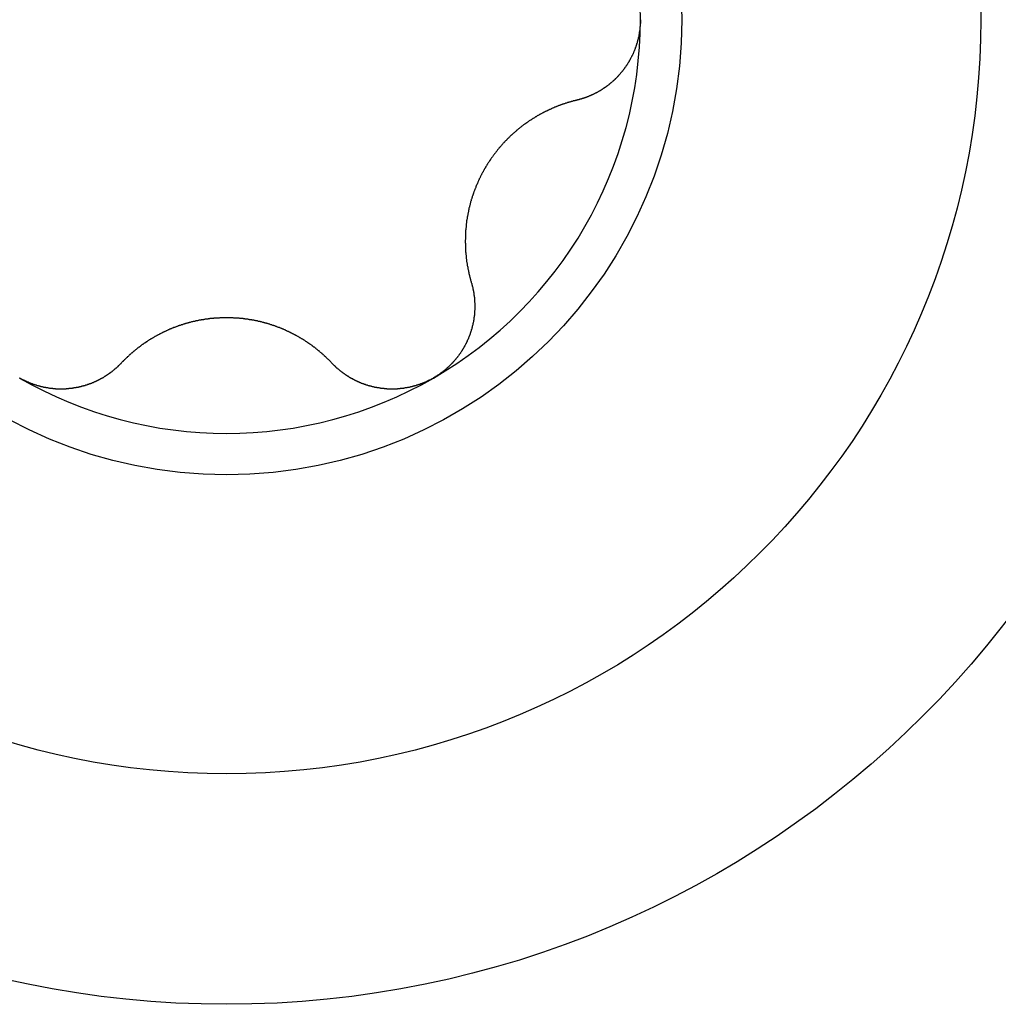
# Model space of a CAD drawing. Extents: x 1107 to 4046, y 937 to 3355.
# Tile 281 of 656: x 1150.92 to 1155.59, y 1895.01 to 1899.71. Entities that reach past the tile are written whole.
import ezdxf

# ---------------------------------------------------------------- set-up
doc = ezdxf.new("R2010")
doc.units = 0
doc.layers.add('KF_VIDA_L___C_RIGHT', color=7, linetype='CONTINUOUS')

# ---------------------------------------------------------------- blocks, each defined once
blk = doc.blocks.new('KF_VIDA_L___C_RIGHT')
at = {"layer": 'KF_VIDA_L___C_RIGHT'}
for points in [[(-432.825, 210.5, 0), (-432.825, 210.498, 0), (-432.825, 210.496, 0), (-432.825, 210.494, 0), (-432.825, 210.492, 0), (-432.825, 210.489, 0), (-432.825, 210.487, 0), (-432.825, 210.485, 0), (-432.825, 210.483, 0), (-432.825, 210.481, 0), (-432.826, 210.479, 0), (-432.826, 210.477, 0), (-432.826, 210.475, 0), (-432.826, 210.472, 0), (-432.826, 210.47, 0), (-432.826, 210.468, 0), (-432.827, 210.466, 0), (-432.827, 210.464, 0), (-432.827, 210.462, 0), (-432.827, 210.46, 0), (-432.827, 210.458, 0), (-432.828, 210.455, 0), (-432.828, 210.453, 0), (-432.828, 210.451, 0), (-432.828, 210.449, 0), (-432.829, 210.447, 0), (-432.829, 210.445, 0), (-432.829, 210.443, 0), (-432.83, 210.441, 0), (-432.83, 210.438, 0), (-432.83, 210.436, 0), (-432.831, 210.434, 0), (-432.831, 210.432, 0), (-432.831, 210.43, 0), (-432.832, 210.428, 0), (-432.832, 210.426, 0), (-432.833, 210.424, 0), (-432.833, 210.421, 0), (-432.833, 210.419, 0), (-432.834, 210.417, 0), (-432.834, 210.415, 0), (-432.835, 210.413, 0), (-432.835, 210.411, 0), (-432.836, 210.409, 0), (-432.836, 210.407, 0), (-432.837, 210.405, 0), (-432.837, 210.403, 0), (-432.838, 210.4, 0), (-432.838, 210.398, 0), (-432.839, 210.396, 0), (-432.84, 210.394, 0), (-432.84, 210.392, 0), (-432.841, 210.39, 0), (-432.841, 210.388, 0), (-432.842, 210.386, 0), (-432.843, 210.384, 0), (-432.843, 210.382, 0), (-432.844, 210.38, 0), (-432.845, 210.378, 0), (-432.845, 210.375, 0), (-432.846, 210.373, 0), (-432.847, 210.371, 0), (-432.847, 210.369, 0), (-432.848, 210.367, 0), (-432.849, 210.365, 0), (-432.85, 210.363, 0), (-432.85, 210.361, 0), (-432.851, 210.359, 0), (-432.852, 210.357, 0), (-432.853, 210.355, 0), (-432.853, 210.353, 0), (-432.854, 210.351, 0), (-432.855, 210.349, 0), (-432.856, 210.347, 0), (-432.857, 210.345, 0), (-432.858, 210.343, 0), (-432.858, 210.341, 0), (-432.859, 210.339, 0), (-432.86, 210.337, 0), (-432.861, 210.335, 0), (-432.862, 210.333, 0), (-432.863, 210.331, 0), (-432.864, 210.329, 0), (-432.865, 210.327, 0), (-432.866, 210.326, 0), (-432.867, 210.324, 0), (-432.868, 210.322, 0), (-432.869, 210.32, 0), (-432.87, 210.318, 0), (-432.871, 210.316, 0), (-432.872, 210.314, 0), (-432.873, 210.312, 0), (-432.874, 210.31, 0), (-432.875, 210.308, 0), (-432.876, 210.307, 0), (-432.877, 210.305, 0), (-432.878, 210.303, 0), (-432.879, 210.301, 0), (-432.88, 210.299, 0), (-432.881, 210.297, 0), (-432.882, 210.295, 0), (-432.883, 210.294, 0), (-432.884, 210.292, 0), (-432.886, 210.29, 0), (-432.887, 210.288, 0), (-432.888, 210.286, 0), (-432.889, 210.285, 0), (-432.89, 210.283, 0), (-432.891, 210.281, 0), (-432.893, 210.279, 0), (-432.894, 210.278, 0), (-432.895, 210.276, 0), (-432.896, 210.274, 0), (-432.897, 210.272, 0), (-432.899, 210.271, 0), (-432.9, 210.269, 0), (-432.901, 210.267, 0), (-432.902, 210.265, 0), (-432.904, 210.264, 0), (-432.905, 210.262, 0), (-432.906, 210.26, 0), (-432.907, 210.259, 0), (-432.909, 210.257, 0), (-432.91, 210.255, 0), (-432.911, 210.254, 0), (-432.913, 210.252, 0), (-432.914, 210.251, 0), (-432.915, 210.249, 0), (-432.917, 210.247, 0), (-432.918, 210.246, 0), (-432.919, 210.244, 0), (-432.921, 210.242, 0), (-432.922, 210.241, 0), (-432.923, 210.239, 0), (-432.925, 210.238, 0), (-432.926, 210.236, 0), (-432.928, 210.235, 0), (-432.929, 210.233, 0), (-432.93, 210.232, 0), (-432.932, 210.23, 0), (-432.933, 210.229, 0), (-432.935, 210.227, 0), (-432.936, 210.226, 0), (-432.937, 210.224, 0), (-432.939, 210.223, 0), (-432.94, 210.221, 0), (-432.942, 210.22, 0), (-432.943, 210.218, 0), (-432.945, 210.217, 0), (-432.946, 210.215, 0), (-432.948, 210.214, 0), (-432.949, 210.213, 0), (-432.951, 210.211, 0), (-432.952, 210.21, 0), (-432.954, 210.208, 0), (-432.955, 210.207, 0), (-432.957, 210.206, 0), (-432.958, 210.204, 0), (-432.96, 210.203, 0), (-432.961, 210.202, 0), (-432.963, 210.2, 0), (-432.964, 210.199, 0), (-432.966, 210.198, 0), (-432.967, 210.197, 0), (-432.969, 210.195, 0), (-432.97, 210.194, 0), (-432.972, 210.193, 0), (-432.973, 210.192, 0), (-432.975, 210.19, 0), (-432.976, 210.189, 0), (-432.978, 210.188, 0), (-432.979, 210.187, 0), (-432.981, 210.185, 0), (-432.983, 210.184, 0), (-432.984, 210.183, 0), (-432.986, 210.182, 0), (-432.987, 210.181, 0), (-432.989, 210.18, 0), (-432.991, 210.178, 0), (-432.992, 210.177, 0), (-432.994, 210.176, 0), (-432.995, 210.175, 0), (-432.997, 210.174, 0), (-432.999, 210.173, 0), (-433, 210.172, 0), (-433.002, 210.171, 0), (-433.004, 210.17, 0), (-433.005, 210.169, 0), (-433.007, 210.167, 0), (-433.009, 210.166, 0), (-433.01, 210.165, 0), (-433.012, 210.164, 0), (-433.014, 210.163, 0), (-433.015, 210.162, 0), (-433.017, 210.161, 0), (-433.019, 210.16, 0), (-433.02, 210.159, 0), (-433.022, 210.158, 0), (-433.024, 210.157, 0), (-433.026, 210.156, 0), (-433.027, 210.155, 0), (-433.029, 210.154, 0), (-433.031, 210.153, 0), (-433.033, 210.152, 0), (-433.034, 210.151, 0), (-433.036, 210.151, 0), (-433.038, 210.15, 0), (-433.04, 210.149, 0), (-433.041, 210.148, 0), (-433.043, 210.147, 0), (-433.045, 210.146, 0), (-433.047, 210.145, 0), (-433.049, 210.144, 0), (-433.05, 210.143, 0), (-433.052, 210.143, 0), (-433.054, 210.142, 0), (-433.056, 210.141, 0), (-433.058, 210.14, 0), (-433.059, 210.139, 0), (-433.061, 210.138, 0), (-433.063, 210.138, 0), (-433.065, 210.137, 0), (-433.067, 210.136, 0), (-433.068, 210.135, 0), (-433.07, 210.135, 0), (-433.072, 210.134, 0), (-433.074, 210.133, 0), (-433.076, 210.132, 0), (-433.078, 210.132, 0), (-433.08, 210.131, 0), (-433.081, 210.13, 0), (-433.083, 210.129, 0), (-433.085, 210.129, 0), (-433.087, 210.128, 0), (-433.089, 210.127, 0), (-433.091, 210.127, 0), (-433.093, 210.126, 0), (-433.095, 210.125, 0), (-433.096, 210.125, 0), (-433.098, 210.124, 0), (-433.1, 210.124, 0), (-433.102, 210.123, 0), (-433.104, 210.122, 0), (-433.106, 210.122, 0), (-433.108, 210.121, 0), (-433.11, 210.121, 0), (-433.112, 210.12, 0), (-433.114, 210.12, 0), (-433.115, 210.119, 0), (-433.117, 210.119, 0), (-433.119, 210.118, 0), (-433.121, 210.118, 0), (-433.123, 210.117, 0), (-433.125, 210.117, 0), (-433.127, 210.116, 0), (-433.129, 210.116, 0)], [(-433.129, 210.116, 0), (-433.131, 210.115, 0), (-433.134, 210.115, 0), (-433.136, 210.114, 0), (-433.138, 210.113, 0), (-433.141, 210.113, 0), (-433.143, 210.112, 0), (-433.145, 210.112, 0), (-433.148, 210.111, 0), (-433.15, 210.11, 0), (-433.152, 210.11, 0), (-433.155, 210.109, 0), (-433.157, 210.108, 0), (-433.159, 210.108, 0), (-433.161, 210.107, 0), (-433.164, 210.106, 0), (-433.166, 210.106, 0), (-433.168, 210.105, 0), (-433.171, 210.104, 0), (-433.173, 210.104, 0), (-433.175, 210.103, 0), (-433.178, 210.102, 0), (-433.18, 210.101, 0), (-433.182, 210.101, 0), (-433.184, 210.1, 0), (-433.187, 210.099, 0), (-433.189, 210.098, 0), (-433.191, 210.098, 0), (-433.194, 210.097, 0), (-433.196, 210.096, 0), (-433.198, 210.095, 0), (-433.2, 210.095, 0), (-433.203, 210.094, 0), (-433.205, 210.093, 0), (-433.207, 210.092, 0), (-433.209, 210.091, 0), (-433.212, 210.09, 0), (-433.214, 210.09, 0), (-433.216, 210.089, 0), (-433.218, 210.088, 0), (-433.221, 210.087, 0), (-433.223, 210.086, 0), (-433.225, 210.085, 0), (-433.227, 210.084, 0), (-433.229, 210.084, 0), (-433.232, 210.083, 0), (-433.234, 210.082, 0), (-433.236, 210.081, 0), (-433.238, 210.08, 0), (-433.24, 210.079, 0), (-433.242, 210.078, 0), (-433.245, 210.077, 0), (-433.247, 210.076, 0), (-433.249, 210.075, 0), (-433.251, 210.074, 0), (-433.253, 210.073, 0), (-433.255, 210.072, 0), (-433.258, 210.071, 0), (-433.26, 210.07, 0), (-433.262, 210.069, 0), (-433.264, 210.068, 0), (-433.266, 210.067, 0), (-433.268, 210.066, 0), (-433.27, 210.065, 0), (-433.272, 210.064, 0), (-433.275, 210.063, 0), (-433.277, 210.062, 0), (-433.279, 210.061, 0), (-433.281, 210.06, 0), (-433.283, 210.059, 0), (-433.285, 210.058, 0), (-433.287, 210.057, 0), (-433.289, 210.056, 0), (-433.291, 210.055, 0), (-433.293, 210.054, 0), (-433.296, 210.052, 0), (-433.298, 210.051, 0), (-433.3, 210.05, 0), (-433.302, 210.049, 0), (-433.304, 210.048, 0), (-433.306, 210.047, 0), (-433.308, 210.045, 0), (-433.31, 210.044, 0), (-433.312, 210.043, 0), (-433.315, 210.042, 0), (-433.317, 210.041, 0), (-433.319, 210.039, 0), (-433.321, 210.038, 0), (-433.323, 210.037, 0), (-433.325, 210.036, 0), (-433.327, 210.034, 0), (-433.329, 210.033, 0), (-433.331, 210.032, 0), (-433.334, 210.03, 0), (-433.336, 210.029, 0), (-433.338, 210.028, 0), (-433.34, 210.026, 0), (-433.342, 210.025, 0), (-433.344, 210.024, 0), (-433.346, 210.022, 0), (-433.348, 210.021, 0), (-433.35, 210.02, 0), (-433.353, 210.018, 0), (-433.355, 210.017, 0), (-433.357, 210.015, 0), (-433.359, 210.014, 0), (-433.361, 210.013, 0), (-433.363, 210.011, 0), (-433.365, 210.01, 0), (-433.367, 210.008, 0), (-433.369, 210.007, 0), (-433.371, 210.005, 0), (-433.373, 210.004, 0), (-433.376, 210.002, 0), (-433.378, 210.001, 0), (-433.38, 209.999, 0), (-433.382, 209.998, 0), (-433.384, 209.996, 0), (-433.386, 209.995, 0), (-433.388, 209.993, 0), (-433.39, 209.991, 0), (-433.392, 209.99, 0), (-433.394, 209.988, 0), (-433.396, 209.987, 0), (-433.398, 209.985, 0), (-433.4, 209.984, 0), (-433.402, 209.982, 0), (-433.404, 209.98, 0), (-433.406, 209.979, 0), (-433.408, 209.977, 0), (-433.41, 209.975, 0), (-433.412, 209.974, 0), (-433.414, 209.972, 0), (-433.416, 209.97, 0), (-433.418, 209.969, 0), (-433.42, 209.967, 0), (-433.422, 209.965, 0), (-433.424, 209.963, 0), (-433.426, 209.962, 0), (-433.428, 209.96, 0), (-433.43, 209.958, 0), (-433.432, 209.956, 0), (-433.434, 209.955, 0), (-433.436, 209.953, 0), (-433.438, 209.951, 0), (-433.44, 209.949, 0), (-433.442, 209.948, 0), (-433.444, 209.946, 0), (-433.446, 209.944, 0), (-433.448, 209.942, 0), (-433.45, 209.94, 0), (-433.451, 209.938, 0), (-433.453, 209.937, 0), (-433.455, 209.935, 0), (-433.457, 209.933, 0), (-433.459, 209.931, 0), (-433.461, 209.929, 0), (-433.463, 209.927, 0), (-433.465, 209.925, 0), (-433.466, 209.923, 0), (-433.468, 209.921, 0), (-433.47, 209.92, 0), (-433.472, 209.918, 0), (-433.474, 209.916, 0), (-433.476, 209.914, 0), (-433.477, 209.912, 0), (-433.479, 209.91, 0), (-433.481, 209.908, 0), (-433.483, 209.906, 0), (-433.484, 209.904, 0), (-433.486, 209.902, 0), (-433.488, 209.9, 0), (-433.49, 209.898, 0), (-433.491, 209.896, 0), (-433.493, 209.894, 0), (-433.495, 209.892, 0), (-433.497, 209.89, 0), (-433.498, 209.888, 0), (-433.5, 209.886, 0), (-433.502, 209.884, 0), (-433.503, 209.882, 0), (-433.505, 209.88, 0), (-433.507, 209.878, 0), (-433.508, 209.876, 0), (-433.51, 209.873, 0), (-433.512, 209.871, 0), (-433.513, 209.869, 0), (-433.515, 209.867, 0), (-433.517, 209.865, 0), (-433.518, 209.863, 0), (-433.52, 209.861, 0), (-433.521, 209.859, 0), (-433.523, 209.857, 0), (-433.525, 209.855, 0), (-433.526, 209.853, 0), (-433.528, 209.85, 0), (-433.529, 209.848, 0), (-433.531, 209.846, 0), (-433.532, 209.844, 0), (-433.534, 209.842, 0), (-433.535, 209.84, 0), (-433.537, 209.838, 0), (-433.538, 209.835, 0), (-433.54, 209.833, 0), (-433.541, 209.831, 0), (-433.543, 209.829, 0), (-433.544, 209.827, 0), (-433.546, 209.825, 0), (-433.547, 209.823, 0), (-433.548, 209.82, 0), (-433.55, 209.818, 0), (-433.551, 209.816, 0), (-433.553, 209.814, 0), (-433.554, 209.812, 0), (-433.555, 209.81, 0), (-433.557, 209.807, 0), (-433.558, 209.805, 0), (-433.56, 209.803, 0), (-433.561, 209.801, 0), (-433.562, 209.799, 0), (-433.563, 209.796, 0), (-433.565, 209.794, 0), (-433.566, 209.792, 0), (-433.567, 209.79, 0), (-433.569, 209.788, 0), (-433.57, 209.785, 0), (-433.571, 209.783, 0), (-433.572, 209.781, 0), (-433.574, 209.779, 0), (-433.575, 209.776, 0), (-433.576, 209.774, 0), (-433.577, 209.772, 0), (-433.579, 209.77, 0), (-433.58, 209.767, 0), (-433.581, 209.765, 0), (-433.582, 209.763, 0), (-433.583, 209.761, 0), (-433.585, 209.758, 0), (-433.586, 209.756, 0), (-433.587, 209.754, 0), (-433.588, 209.751, 0), (-433.589, 209.749, 0), (-433.59, 209.747, 0), (-433.591, 209.744, 0), (-433.593, 209.742, 0), (-433.594, 209.74, 0), (-433.595, 209.737, 0), (-433.596, 209.735, 0), (-433.597, 209.732, 0), (-433.598, 209.73, 0), (-433.599, 209.728, 0), (-433.6, 209.725, 0), (-433.601, 209.723, 0), (-433.602, 209.72, 0), (-433.603, 209.718, 0), (-433.604, 209.716, 0), (-433.605, 209.713, 0), (-433.606, 209.711, 0), (-433.608, 209.708, 0), (-433.609, 209.706, 0), (-433.61, 209.703, 0), (-433.611, 209.701, 0), (-433.611, 209.699, 0), (-433.612, 209.696, 0), (-433.613, 209.694, 0), (-433.614, 209.691, 0), (-433.615, 209.689, 0), (-433.616, 209.686, 0), (-433.617, 209.684, 0), (-433.618, 209.681, 0), (-433.619, 209.679, 0), (-433.62, 209.676, 0), (-433.621, 209.674, 0), (-433.622, 209.671, 0), (-433.623, 209.669, 0), (-433.623, 209.666, 0), (-433.624, 209.664, 0), (-433.625, 209.661, 0), (-433.626, 209.659, 0), (-433.627, 209.656, 0), (-433.628, 209.654, 0), (-433.628, 209.651, 0), (-433.629, 209.649, 0), (-433.63, 209.646, 0), (-433.631, 209.644, 0), (-433.632, 209.641, 0), (-433.632, 209.638, 0), (-433.633, 209.636, 0), (-433.634, 209.633, 0), (-433.635, 209.631, 0), (-433.635, 209.628, 0), (-433.636, 209.626, 0), (-433.637, 209.623, 0), (-433.637, 209.621, 0), (-433.638, 209.618, 0), (-433.639, 209.615, 0), (-433.639, 209.613, 0), (-433.64, 209.61, 0), (-433.641, 209.608, 0), (-433.641, 209.605, 0), (-433.642, 209.603, 0), (-433.643, 209.6, 0), (-433.643, 209.598, 0), (-433.644, 209.595, 0), (-433.644, 209.592, 0), (-433.645, 209.59, 0), (-433.645, 209.587, 0), (-433.646, 209.585, 0), (-433.646, 209.582, 0), (-433.647, 209.579, 0), (-433.647, 209.577, 0), (-433.648, 209.574, 0), (-433.648, 209.572, 0), (-433.649, 209.569, 0), (-433.649, 209.567, 0), (-433.65, 209.564, 0), (-433.65, 209.561, 0), (-433.651, 209.559, 0), (-433.651, 209.556, 0), (-433.652, 209.554, 0), (-433.652, 209.551, 0), (-433.652, 209.549, 0), (-433.653, 209.546, 0), (-433.653, 209.543, 0), (-433.654, 209.541, 0), (-433.654, 209.538, 0), (-433.654, 209.536, 0), (-433.655, 209.533, 0), (-433.655, 209.531, 0), (-433.655, 209.528, 0), (-433.656, 209.525, 0), (-433.656, 209.523, 0), (-433.656, 209.52, 0), (-433.656, 209.518, 0), (-433.657, 209.515, 0), (-433.657, 209.513, 0), (-433.657, 209.51, 0), (-433.657, 209.508, 0), (-433.658, 209.505, 0), (-433.658, 209.503, 0), (-433.658, 209.5, 0), (-433.658, 209.497, 0), (-433.659, 209.495, 0), (-433.659, 209.492, 0), (-433.659, 209.49, 0), (-433.659, 209.487, 0), (-433.659, 209.485, 0), (-433.659, 209.482, 0), (-433.66, 209.48, 0), (-433.66, 209.477, 0), (-433.66, 209.475, 0), (-433.66, 209.472, 0), (-433.66, 209.47, 0), (-433.66, 209.467, 0), (-433.66, 209.465, 0), (-433.66, 209.462, 0), (-433.66, 209.46, 0), (-433.66, 209.457, 0), (-433.66, 209.455, 0), (-433.66, 209.452, 0), (-433.66, 209.45, 0), (-433.661, 209.448, 0), (-433.661, 209.445, 0), (-433.661, 209.443, 0), (-433.661, 209.44, 0), (-433.661, 209.438, 0), (-433.661, 209.435, 0), (-433.66, 209.433, 0), (-433.66, 209.431, 0), (-433.66, 209.428, 0), (-433.66, 209.426, 0), (-433.66, 209.423, 0), (-433.66, 209.421, 0), (-433.66, 209.419, 0), (-433.66, 209.416, 0), (-433.66, 209.414, 0), (-433.66, 209.411, 0), (-433.66, 209.409, 0), (-433.66, 209.407, 0), (-433.659, 209.404, 0), (-433.659, 209.402, 0), (-433.659, 209.4, 0), (-433.659, 209.397, 0), (-433.659, 209.395, 0), (-433.659, 209.393, 0), (-433.659, 209.39, 0), (-433.658, 209.388, 0), (-433.658, 209.386, 0), (-433.658, 209.383, 0), (-433.658, 209.381, 0), (-433.658, 209.379, 0), (-433.657, 209.376, 0), (-433.657, 209.374, 0), (-433.657, 209.372, 0), (-433.657, 209.369, 0), (-433.656, 209.367, 0), (-433.656, 209.364, 0), (-433.656, 209.362, 0), (-433.656, 209.36, 0), (-433.655, 209.357, 0), (-433.655, 209.355, 0), (-433.655, 209.353, 0), (-433.654, 209.35, 0), (-433.654, 209.348, 0), (-433.654, 209.346, 0), (-433.653, 209.343, 0), (-433.653, 209.341, 0), (-433.653, 209.339, 0), (-433.652, 209.336, 0), (-433.652, 209.334, 0), (-433.652, 209.332, 0), (-433.651, 209.329, 0), (-433.651, 209.327, 0), (-433.65, 209.324, 0), (-433.65, 209.322, 0), (-433.649, 209.32, 0), (-433.649, 209.317, 0), (-433.649, 209.315, 0), (-433.648, 209.313, 0), (-433.648, 209.31, 0), (-433.647, 209.308, 0), (-433.647, 209.306, 0), (-433.646, 209.303, 0), (-433.646, 209.301, 0), (-433.645, 209.299, 0), (-433.645, 209.296, 0), (-433.644, 209.294, 0), (-433.644, 209.292, 0), (-433.643, 209.289, 0), (-433.643, 209.287, 0), (-433.642, 209.285, 0), (-433.642, 209.282, 0), (-433.641, 209.28, 0), (-433.64, 209.277, 0), (-433.64, 209.275, 0), (-433.639, 209.273, 0), (-433.639, 209.27, 0), (-433.638, 209.268, 0), (-433.637, 209.266, 0), (-433.637, 209.263, 0), (-433.636, 209.261, 0), (-433.636, 209.259, 0), (-433.635, 209.256, 0), (-433.634, 209.254, 0), (-433.634, 209.252, 0), (-433.633, 209.25, 0), (-433.632, 209.247, 0), (-433.632, 209.245, 0)], [(-433.632, 209.245, 0), (-433.631, 209.243, 0), (-433.63, 209.241, 0), (-433.63, 209.239, 0), (-433.629, 209.237, 0), (-433.629, 209.235, 0), (-433.628, 209.233, 0), (-433.628, 209.232, 0), (-433.627, 209.23, 0), (-433.627, 209.228, 0), (-433.626, 209.226, 0), (-433.626, 209.224, 0), (-433.625, 209.222, 0), (-433.625, 209.22, 0), (-433.625, 209.218, 0), (-433.624, 209.216, 0), (-433.624, 209.214, 0), (-433.623, 209.212, 0), (-433.623, 209.21, 0), (-433.623, 209.208, 0), (-433.622, 209.206, 0), (-433.622, 209.204, 0), (-433.621, 209.202, 0), (-433.621, 209.201, 0), (-433.621, 209.199, 0), (-433.62, 209.197, 0), (-433.62, 209.195, 0), (-433.62, 209.193, 0), (-433.62, 209.191, 0), (-433.619, 209.189, 0), (-433.619, 209.187, 0), (-433.619, 209.185, 0), (-433.618, 209.183, 0), (-433.618, 209.181, 0), (-433.618, 209.179, 0), (-433.618, 209.177, 0), (-433.617, 209.175, 0), (-433.617, 209.173, 0), (-433.617, 209.171, 0), (-433.617, 209.169, 0), (-433.617, 209.167, 0), (-433.616, 209.165, 0), (-433.616, 209.163, 0), (-433.616, 209.161, 0), (-433.616, 209.159, 0), (-433.616, 209.157, 0), (-433.616, 209.155, 0), (-433.616, 209.153, 0), (-433.616, 209.151, 0), (-433.615, 209.149, 0), (-433.615, 209.147, 0), (-433.615, 209.145, 0), (-433.615, 209.143, 0), (-433.615, 209.141, 0), (-433.615, 209.139, 0), (-433.615, 209.137, 0), (-433.615, 209.135, 0), (-433.615, 209.133, 0), (-433.615, 209.131, 0), (-433.615, 209.129, 0), (-433.615, 209.127, 0), (-433.615, 209.125, 0), (-433.615, 209.123, 0), (-433.615, 209.121, 0), (-433.615, 209.119, 0), (-433.615, 209.117, 0), (-433.615, 209.115, 0), (-433.615, 209.113, 0), (-433.616, 209.111, 0), (-433.616, 209.109, 0), (-433.616, 209.107, 0), (-433.616, 209.106, 0), (-433.616, 209.104, 0), (-433.616, 209.102, 0), (-433.616, 209.1, 0), (-433.616, 209.098, 0), (-433.617, 209.096, 0), (-433.617, 209.094, 0), (-433.617, 209.092, 0), (-433.617, 209.09, 0), (-433.617, 209.088, 0), (-433.618, 209.086, 0), (-433.618, 209.084, 0), (-433.618, 209.082, 0), (-433.618, 209.08, 0), (-433.619, 209.078, 0), (-433.619, 209.076, 0), (-433.619, 209.074, 0), (-433.62, 209.072, 0), (-433.62, 209.07, 0), (-433.62, 209.068, 0), (-433.62, 209.066, 0), (-433.621, 209.064, 0), (-433.621, 209.062, 0), (-433.621, 209.06, 0), (-433.622, 209.058, 0), (-433.622, 209.057, 0), (-433.623, 209.055, 0), (-433.623, 209.053, 0), (-433.623, 209.051, 0), (-433.624, 209.049, 0), (-433.624, 209.047, 0), (-433.625, 209.045, 0), (-433.625, 209.043, 0), (-433.626, 209.041, 0), (-433.626, 209.039, 0), (-433.627, 209.037, 0), (-433.627, 209.035, 0), (-433.628, 209.033, 0), (-433.628, 209.031, 0), (-433.629, 209.029, 0), (-433.629, 209.027, 0), (-433.63, 209.025, 0), (-433.63, 209.023, 0), (-433.631, 209.021, 0), (-433.632, 209.019, 0), (-433.632, 209.017, 0), (-433.633, 209.015, 0), (-433.633, 209.013, 0), (-433.634, 209.011, 0), (-433.635, 209.009, 0), (-433.635, 209.007, 0), (-433.636, 209.005, 0), (-433.637, 209.003, 0), (-433.637, 209.001, 0), (-433.638, 208.999, 0), (-433.639, 208.997, 0), (-433.639, 208.995, 0), (-433.64, 208.993, 0), (-433.641, 208.991, 0), (-433.642, 208.989, 0), (-433.642, 208.987, 0), (-433.643, 208.986, 0), (-433.644, 208.984, 0), (-433.645, 208.982, 0), (-433.646, 208.98, 0), (-433.646, 208.978, 0), (-433.647, 208.976, 0), (-433.648, 208.974, 0), (-433.649, 208.972, 0), (-433.65, 208.97, 0), (-433.651, 208.968, 0), (-433.652, 208.966, 0), (-433.652, 208.964, 0), (-433.653, 208.962, 0), (-433.654, 208.96, 0), (-433.655, 208.958, 0), (-433.656, 208.957, 0), (-433.657, 208.955, 0), (-433.658, 208.953, 0), (-433.659, 208.951, 0), (-433.66, 208.949, 0), (-433.661, 208.947, 0), (-433.662, 208.945, 0), (-433.663, 208.943, 0), (-433.664, 208.941, 0), (-433.665, 208.939, 0), (-433.666, 208.938, 0), (-433.667, 208.936, 0), (-433.668, 208.934, 0), (-433.669, 208.932, 0), (-433.67, 208.93, 0), (-433.671, 208.928, 0), (-433.672, 208.927, 0), (-433.674, 208.925, 0), (-433.675, 208.923, 0), (-433.676, 208.921, 0), (-433.677, 208.919, 0), (-433.678, 208.917, 0), (-433.679, 208.916, 0), (-433.681, 208.914, 0), (-433.682, 208.912, 0), (-433.683, 208.91, 0), (-433.684, 208.908, 0), (-433.685, 208.907, 0), (-433.687, 208.905, 0), (-433.688, 208.903, 0), (-433.689, 208.901, 0), (-433.69, 208.9, 0), (-433.692, 208.898, 0), (-433.693, 208.896, 0), (-433.694, 208.894, 0), (-433.696, 208.893, 0), (-433.697, 208.891, 0), (-433.698, 208.889, 0), (-433.699, 208.888, 0), (-433.701, 208.886, 0), (-433.702, 208.884, 0), (-433.704, 208.883, 0), (-433.705, 208.881, 0), (-433.706, 208.879, 0), (-433.708, 208.878, 0), (-433.709, 208.876, 0), (-433.711, 208.874, 0), (-433.712, 208.873, 0), (-433.713, 208.871, 0), (-433.715, 208.869, 0), (-433.716, 208.868, 0), (-433.718, 208.866, 0), (-433.719, 208.865, 0), (-433.721, 208.863, 0), (-433.722, 208.861, 0), (-433.724, 208.86, 0), (-433.725, 208.858, 0), (-433.727, 208.857, 0), (-433.728, 208.855, 0), (-433.73, 208.854, 0), (-433.731, 208.852, 0), (-433.733, 208.851, 0), (-433.734, 208.849, 0), (-433.736, 208.848, 0), (-433.737, 208.846, 0), (-433.739, 208.845, 0), (-433.741, 208.843, 0), (-433.742, 208.842, 0), (-433.744, 208.84, 0), (-433.745, 208.839, 0), (-433.747, 208.837, 0), (-433.748, 208.836, 0), (-433.75, 208.834, 0), (-433.752, 208.833, 0), (-433.753, 208.832, 0), (-433.755, 208.83, 0), (-433.757, 208.829, 0), (-433.758, 208.827, 0), (-433.76, 208.826, 0), (-433.762, 208.825, 0), (-433.763, 208.823, 0), (-433.765, 208.822, 0), (-433.767, 208.821, 0), (-433.768, 208.819, 0), (-433.77, 208.818, 0), (-433.772, 208.817, 0), (-433.773, 208.815, 0), (-433.775, 208.814, 0), (-433.777, 208.813, 0), (-433.779, 208.812, 0), (-433.78, 208.81, 0), (-433.782, 208.809, 0), (-433.784, 208.808, 0), (-433.786, 208.807, 0), (-433.787, 208.805, 0), (-433.789, 208.804, 0), (-433.791, 208.803, 0), (-433.793, 208.802, 0), (-433.794, 208.801, 0), (-433.796, 208.8, 0), (-433.798, 208.798, 0), (-433.8, 208.797, 0), (-433.802, 208.796, 0), (-433.803, 208.795, 0), (-433.805, 208.794, 0), (-433.807, 208.793, 0), (-433.809, 208.792, 0), (-433.811, 208.791, 0), (-433.812, 208.79, 0)], [(-434.297, 208.861, 0), (-434.299, 208.862, 0), (-434.301, 208.864, 0), (-434.302, 208.866, 0), (-434.304, 208.868, 0), (-434.306, 208.869, 0), (-434.307, 208.871, 0), (-434.309, 208.873, 0), (-434.311, 208.874, 0), (-434.312, 208.876, 0), (-434.314, 208.878, 0), (-434.316, 208.88, 0), (-434.318, 208.881, 0), (-434.319, 208.883, 0), (-434.321, 208.885, 0), (-434.323, 208.886, 0), (-434.325, 208.888, 0), (-434.326, 208.89, 0), (-434.328, 208.891, 0), (-434.33, 208.893, 0), (-434.332, 208.894, 0), (-434.333, 208.896, 0), (-434.335, 208.898, 0), (-434.337, 208.899, 0), (-434.339, 208.901, 0), (-434.34, 208.902, 0), (-434.342, 208.904, 0), (-434.344, 208.906, 0), (-434.346, 208.907, 0), (-434.348, 208.909, 0), (-434.349, 208.91, 0), (-434.351, 208.912, 0), (-434.353, 208.913, 0), (-434.355, 208.915, 0), (-434.357, 208.917, 0), (-434.359, 208.918, 0), (-434.36, 208.92, 0), (-434.362, 208.921, 0), (-434.364, 208.923, 0), (-434.366, 208.924, 0), (-434.368, 208.926, 0), (-434.37, 208.927, 0), (-434.372, 208.929, 0), (-434.373, 208.93, 0), (-434.375, 208.932, 0), (-434.377, 208.933, 0), (-434.379, 208.934, 0), (-434.381, 208.936, 0), (-434.383, 208.937, 0), (-434.385, 208.939, 0), (-434.387, 208.94, 0), (-434.389, 208.942, 0), (-434.39, 208.943, 0), (-434.392, 208.944, 0), (-434.394, 208.946, 0), (-434.396, 208.947, 0), (-434.398, 208.949, 0), (-434.4, 208.95, 0), (-434.402, 208.951, 0), (-434.404, 208.953, 0), (-434.406, 208.954, 0), (-434.408, 208.955, 0), (-434.41, 208.957, 0), (-434.412, 208.958, 0), (-434.414, 208.959, 0), (-434.415, 208.961, 0), (-434.417, 208.962, 0), (-434.419, 208.963, 0), (-434.421, 208.964, 0), (-434.423, 208.966, 0), (-434.425, 208.967, 0), (-434.427, 208.968, 0), (-434.429, 208.97, 0), (-434.431, 208.971, 0), (-434.433, 208.972, 0), (-434.435, 208.973, 0), (-434.437, 208.975, 0), (-434.439, 208.976, 0), (-434.442, 208.977, 0), (-434.444, 208.978, 0), (-434.446, 208.98, 0), (-434.448, 208.981, 0), (-434.45, 208.982, 0), (-434.452, 208.983, 0), (-434.454, 208.985, 0), (-434.456, 208.986, 0), (-434.458, 208.987, 0), (-434.46, 208.988, 0), (-434.463, 208.989, 0), (-434.465, 208.991, 0), (-434.467, 208.992, 0), (-434.469, 208.993, 0), (-434.471, 208.994, 0), (-434.473, 208.995, 0), (-434.476, 208.996, 0), (-434.478, 208.998, 0), (-434.48, 208.999, 0), (-434.482, 209, 0), (-434.485, 209.001, 0), (-434.487, 209.002, 0), (-434.489, 209.003, 0), (-434.491, 209.004, 0), (-434.494, 209.006, 0), (-434.496, 209.007, 0), (-434.498, 209.008, 0), (-434.5, 209.009, 0), (-434.503, 209.01, 0), (-434.505, 209.011, 0), (-434.507, 209.012, 0), (-434.51, 209.013, 0), (-434.512, 209.014, 0), (-434.514, 209.015, 0), (-434.517, 209.016, 0), (-434.519, 209.018, 0), (-434.521, 209.019, 0), (-434.524, 209.02, 0), (-434.526, 209.021, 0), (-434.528, 209.022, 0), (-434.531, 209.023, 0), (-434.533, 209.024, 0), (-434.535, 209.025, 0), (-434.538, 209.026, 0), (-434.54, 209.027, 0), (-434.543, 209.028, 0), (-434.545, 209.029, 0), (-434.547, 209.03, 0), (-434.55, 209.03, 0), (-434.552, 209.031, 0), (-434.555, 209.032, 0), (-434.557, 209.033, 0), (-434.56, 209.034, 0), (-434.562, 209.035, 0), (-434.564, 209.036, 0), (-434.567, 209.037, 0), (-434.569, 209.038, 0), (-434.572, 209.039, 0), (-434.574, 209.04, 0), (-434.577, 209.04, 0), (-434.579, 209.041, 0), (-434.582, 209.042, 0), (-434.584, 209.043, 0), (-434.587, 209.044, 0), (-434.589, 209.044, 0), (-434.592, 209.045, 0), (-434.594, 209.046, 0), (-434.597, 209.047, 0), (-434.599, 209.048, 0), (-434.602, 209.048, 0), (-434.604, 209.049, 0), (-434.607, 209.05, 0), (-434.61, 209.051, 0), (-434.612, 209.051, 0), (-434.615, 209.052, 0), (-434.617, 209.053, 0), (-434.62, 209.053, 0), (-434.622, 209.054, 0), (-434.625, 209.055, 0), (-434.627, 209.055, 0), (-434.63, 209.056, 0), (-434.633, 209.057, 0), (-434.635, 209.057, 0), (-434.638, 209.058, 0), (-434.64, 209.059, 0), (-434.643, 209.059, 0), (-434.645, 209.06, 0), (-434.648, 209.06, 0), (-434.651, 209.061, 0), (-434.653, 209.062, 0), (-434.656, 209.062, 0), (-434.658, 209.063, 0), (-434.661, 209.063, 0), (-434.664, 209.064, 0), (-434.666, 209.064, 0), (-434.669, 209.065, 0), (-434.671, 209.065, 0), (-434.674, 209.066, 0), (-434.677, 209.066, 0), (-434.679, 209.067, 0), (-434.682, 209.067, 0), (-434.685, 209.068, 0), (-434.687, 209.068, 0), (-434.69, 209.068, 0), (-434.692, 209.069, 0), (-434.695, 209.069, 0), (-434.698, 209.07, 0), (-434.7, 209.07, 0), (-434.703, 209.07, 0), (-434.705, 209.071, 0), (-434.708, 209.071, 0), (-434.711, 209.071, 0), (-434.713, 209.072, 0), (-434.716, 209.072, 0), (-434.719, 209.072, 0), (-434.721, 209.073, 0), (-434.724, 209.073, 0), (-434.726, 209.073, 0), (-434.729, 209.074, 0), (-434.732, 209.074, 0), (-434.734, 209.074, 0), (-434.737, 209.074, 0), (-434.739, 209.075, 0), (-434.742, 209.075, 0), (-434.745, 209.075, 0), (-434.747, 209.075, 0), (-434.75, 209.075, 0), (-434.752, 209.076, 0), (-434.755, 209.076, 0), (-434.758, 209.076, 0), (-434.76, 209.076, 0), (-434.763, 209.076, 0), (-434.765, 209.076, 0), (-434.768, 209.077, 0), (-434.771, 209.077, 0), (-434.773, 209.077, 0), (-434.776, 209.077, 0), (-434.778, 209.077, 0), (-434.781, 209.077, 0), (-434.783, 209.077, 0), (-434.786, 209.077, 0), (-434.789, 209.077, 0), (-434.791, 209.077, 0), (-434.794, 209.077, 0), (-434.796, 209.077, 0), (-434.799, 209.077, 0), (-434.801, 209.077, 0), (-434.804, 209.077, 0), (-434.806, 209.077, 0), (-434.809, 209.077, 0), (-434.811, 209.077, 0), (-434.814, 209.077, 0), (-434.817, 209.077, 0), (-434.819, 209.077, 0), (-434.822, 209.077, 0), (-434.824, 209.077, 0), (-434.827, 209.077, 0), (-434.829, 209.077, 0), (-434.832, 209.077, 0), (-434.835, 209.076, 0), (-434.837, 209.076, 0), (-434.84, 209.076, 0), (-434.842, 209.076, 0), (-434.845, 209.076, 0), (-434.848, 209.076, 0), (-434.85, 209.075, 0), (-434.853, 209.075, 0), (-434.855, 209.075, 0), (-434.858, 209.075, 0), (-434.861, 209.075, 0), (-434.863, 209.074, 0), (-434.866, 209.074, 0), (-434.868, 209.074, 0), (-434.871, 209.074, 0), (-434.874, 209.073, 0), (-434.876, 209.073, 0), (-434.879, 209.073, 0), (-434.881, 209.072, 0), (-434.884, 209.072, 0), (-434.887, 209.072, 0), (-434.889, 209.071, 0), (-434.892, 209.071, 0), (-434.895, 209.071, 0), (-434.897, 209.07, 0), (-434.9, 209.07, 0), (-434.902, 209.07, 0), (-434.905, 209.069, 0), (-434.908, 209.069, 0), (-434.91, 209.068, 0), (-434.913, 209.068, 0), (-434.915, 209.068, 0), (-434.918, 209.067, 0), (-434.921, 209.067, 0), (-434.923, 209.066, 0), (-434.926, 209.066, 0), (-434.929, 209.065, 0), (-434.931, 209.065, 0), (-434.934, 209.064, 0), (-434.936, 209.064, 0), (-434.939, 209.063, 0), (-434.942, 209.063, 0), (-434.944, 209.062, 0), (-434.947, 209.062, 0), (-434.949, 209.061, 0), (-434.952, 209.06, 0), (-434.955, 209.06, 0), (-434.957, 209.059, 0), (-434.96, 209.059, 0), (-434.962, 209.058, 0), (-434.965, 209.057, 0), (-434.967, 209.057, 0), (-434.97, 209.056, 0), (-434.973, 209.055, 0), (-434.975, 209.055, 0), (-434.978, 209.054, 0), (-434.98, 209.053, 0), (-434.983, 209.053, 0), (-434.985, 209.052, 0), (-434.988, 209.051, 0), (-434.99, 209.051, 0), (-434.993, 209.05, 0), (-434.996, 209.049, 0), (-434.998, 209.048, 0), (-435.001, 209.048, 0), (-435.003, 209.047, 0), (-435.006, 209.046, 0), (-435.008, 209.045, 0), (-435.011, 209.044, 0), (-435.013, 209.044, 0), (-435.016, 209.043, 0), (-435.018, 209.042, 0), (-435.021, 209.041, 0), (-435.023, 209.04, 0), (-435.026, 209.04, 0), (-435.028, 209.039, 0), (-435.031, 209.038, 0), (-435.033, 209.037, 0), (-435.036, 209.036, 0), (-435.038, 209.035, 0), (-435.04, 209.034, 0), (-435.043, 209.033, 0), (-435.045, 209.032, 0), (-435.048, 209.031, 0), (-435.05, 209.03, 0), (-435.053, 209.03, 0), (-435.055, 209.029, 0), (-435.057, 209.028, 0), (-435.06, 209.027, 0), (-435.062, 209.026, 0), (-435.065, 209.025, 0), (-435.067, 209.024, 0), (-435.069, 209.023, 0), (-435.072, 209.022, 0), (-435.074, 209.021, 0), (-435.076, 209.02, 0), (-435.079, 209.019, 0), (-435.081, 209.018, 0), (-435.083, 209.016, 0), (-435.086, 209.015, 0), (-435.088, 209.014, 0), (-435.09, 209.013, 0), (-435.093, 209.012, 0), (-435.095, 209.011, 0), (-435.097, 209.01, 0), (-435.1, 209.009, 0), (-435.102, 209.008, 0), (-435.104, 209.007, 0), (-435.106, 209.006, 0), (-435.109, 209.004, 0), (-435.111, 209.003, 0), (-435.113, 209.002, 0), (-435.115, 209.001, 0), (-435.118, 209, 0), (-435.12, 208.999, 0), (-435.122, 208.998, 0), (-435.124, 208.996, 0), (-435.127, 208.995, 0), (-435.129, 208.994, 0), (-435.131, 208.993, 0), (-435.133, 208.992, 0), (-435.135, 208.991, 0), (-435.137, 208.989, 0), (-435.14, 208.988, 0), (-435.142, 208.987, 0), (-435.144, 208.986, 0), (-435.146, 208.985, 0), (-435.148, 208.983, 0), (-435.15, 208.982, 0), (-435.152, 208.981, 0), (-435.154, 208.98, 0), (-435.156, 208.978, 0), (-435.158, 208.977, 0), (-435.161, 208.976, 0), (-435.163, 208.975, 0), (-435.165, 208.973, 0), (-435.167, 208.972, 0), (-435.169, 208.971, 0), (-435.171, 208.97, 0), (-435.173, 208.968, 0), (-435.175, 208.967, 0), (-435.177, 208.966, 0), (-435.179, 208.964, 0), (-435.181, 208.963, 0), (-435.183, 208.962, 0), (-435.185, 208.961, 0), (-435.186, 208.959, 0), (-435.188, 208.958, 0), (-435.19, 208.957, 0), (-435.192, 208.955, 0), (-435.194, 208.954, 0), (-435.196, 208.953, 0), (-435.198, 208.951, 0), (-435.2, 208.95, 0), (-435.202, 208.949, 0), (-435.204, 208.947, 0), (-435.206, 208.946, 0), (-435.208, 208.944, 0), (-435.21, 208.943, 0), (-435.211, 208.942, 0), (-435.213, 208.94, 0), (-435.215, 208.939, 0), (-435.217, 208.937, 0), (-435.219, 208.936, 0), (-435.221, 208.934, 0), (-435.223, 208.933, 0), (-435.225, 208.932, 0), (-435.227, 208.93, 0), (-435.228, 208.929, 0), (-435.23, 208.927, 0), (-435.232, 208.926, 0), (-435.234, 208.924, 0), (-435.236, 208.923, 0), (-435.238, 208.921, 0), (-435.24, 208.92, 0), (-435.241, 208.918, 0), (-435.243, 208.917, 0), (-435.245, 208.915, 0), (-435.247, 208.913, 0), (-435.249, 208.912, 0), (-435.251, 208.91, 0), (-435.252, 208.909, 0), (-435.254, 208.907, 0), (-435.256, 208.906, 0), (-435.258, 208.904, 0), (-435.26, 208.902, 0), (-435.261, 208.901, 0), (-435.263, 208.899, 0), (-435.265, 208.898, 0), (-435.267, 208.896, 0), (-435.268, 208.894, 0), (-435.27, 208.893, 0), (-435.272, 208.891, 0), (-435.274, 208.89, 0), (-435.275, 208.888, 0), (-435.277, 208.886, 0), (-435.279, 208.885, 0), (-435.281, 208.883, 0), (-435.282, 208.881, 0), (-435.284, 208.88, 0), (-435.286, 208.878, 0), (-435.288, 208.876, 0), (-435.289, 208.874, 0), (-435.291, 208.873, 0), (-435.293, 208.871, 0), (-435.294, 208.869, 0), (-435.296, 208.868, 0), (-435.298, 208.866, 0), (-435.299, 208.864, 0), (-435.301, 208.862, 0), (-435.303, 208.861, 0)], [(-435.303, 208.861, 0), (-435.304, 208.859, 0), (-435.305, 208.858, 0), (-435.307, 208.856, 0), (-435.308, 208.855, 0), (-435.31, 208.853, 0), (-435.311, 208.852, 0), (-435.312, 208.851, 0), (-435.314, 208.849, 0), (-435.315, 208.848, 0), (-435.317, 208.847, 0), (-435.318, 208.845, 0), (-435.32, 208.844, 0), (-435.321, 208.842, 0), (-435.322, 208.841, 0), (-435.324, 208.84, 0), (-435.325, 208.838, 0), (-435.327, 208.837, 0), (-435.328, 208.836, 0), (-435.33, 208.834, 0), (-435.331, 208.833, 0), (-435.333, 208.832, 0), (-435.334, 208.831, 0), (-435.336, 208.829, 0), (-435.337, 208.828, 0), (-435.339, 208.827, 0), (-435.341, 208.826, 0), (-435.342, 208.824, 0), (-435.344, 208.823, 0), (-435.345, 208.822, 0), (-435.347, 208.821, 0), (-435.348, 208.819, 0), (-435.35, 208.818, 0), (-435.352, 208.817, 0), (-435.353, 208.816, 0), (-435.355, 208.815, 0), (-435.356, 208.813, 0), (-435.358, 208.812, 0), (-435.36, 208.811, 0), (-435.361, 208.81, 0), (-435.363, 208.809, 0), (-435.364, 208.808, 0), (-435.366, 208.806, 0), (-435.368, 208.805, 0), (-435.369, 208.804, 0), (-435.371, 208.803, 0), (-435.373, 208.802, 0), (-435.374, 208.801, 0), (-435.376, 208.8, 0), (-435.378, 208.799, 0), (-435.379, 208.798, 0), (-435.381, 208.797, 0), (-435.383, 208.796, 0), (-435.384, 208.795, 0), (-435.386, 208.793, 0), (-435.388, 208.792, 0), (-435.389, 208.791, 0), (-435.391, 208.79, 0), (-435.393, 208.789, 0), (-435.395, 208.788, 0), (-435.396, 208.787, 0), (-435.398, 208.787, 0), (-435.4, 208.786, 0), (-435.402, 208.785, 0), (-435.403, 208.784, 0), (-435.405, 208.783, 0), (-435.407, 208.782, 0), (-435.409, 208.781, 0), (-435.41, 208.78, 0), (-435.412, 208.779, 0), (-435.414, 208.778, 0), (-435.416, 208.777, 0), (-435.417, 208.776, 0), (-435.419, 208.776, 0), (-435.421, 208.775, 0), (-435.423, 208.774, 0), (-435.425, 208.773, 0), (-435.426, 208.772, 0), (-435.428, 208.771, 0), (-435.43, 208.771, 0), (-435.432, 208.77, 0), (-435.434, 208.769, 0), (-435.435, 208.768, 0), (-435.437, 208.767, 0), (-435.439, 208.767, 0), (-435.441, 208.766, 0), (-435.443, 208.765, 0), (-435.444, 208.764, 0), (-435.446, 208.764, 0), (-435.448, 208.763, 0), (-435.45, 208.762, 0), (-435.452, 208.762, 0), (-435.454, 208.761, 0), (-435.456, 208.76, 0), (-435.457, 208.76, 0), (-435.459, 208.759, 0), (-435.461, 208.758, 0), (-435.463, 208.758, 0), (-435.465, 208.757, 0), (-435.467, 208.756, 0), (-435.469, 208.756, 0), (-435.471, 208.755, 0), (-435.473, 208.755, 0), (-435.475, 208.754, 0), (-435.477, 208.753, 0), (-435.479, 208.753, 0), (-435.481, 208.752, 0), (-435.482, 208.752, 0), (-435.484, 208.751, 0), (-435.486, 208.751, 0), (-435.488, 208.75, 0), (-435.49, 208.75, 0), (-435.492, 208.749, 0), (-435.494, 208.749, 0), (-435.496, 208.748, 0), (-435.498, 208.748, 0), (-435.5, 208.747, 0), (-435.502, 208.747, 0), (-435.504, 208.746, 0), (-435.506, 208.746, 0), (-435.508, 208.745, 0), (-435.511, 208.745, 0), (-435.513, 208.744, 0), (-435.515, 208.744, 0), (-435.517, 208.744, 0), (-435.519, 208.743, 0), (-435.521, 208.743, 0), (-435.523, 208.743, 0), (-435.525, 208.742, 0), (-435.527, 208.742, 0), (-435.529, 208.742, 0), (-435.531, 208.741, 0), (-435.533, 208.741, 0), (-435.535, 208.741, 0), (-435.537, 208.74, 0), (-435.539, 208.74, 0), (-435.542, 208.74, 0), (-435.544, 208.74, 0), (-435.546, 208.739, 0), (-435.548, 208.739, 0), (-435.55, 208.739, 0), (-435.552, 208.739, 0), (-435.554, 208.738, 0), (-435.556, 208.738, 0), (-435.558, 208.738, 0), (-435.56, 208.738, 0), (-435.563, 208.738, 0), (-435.565, 208.738, 0), (-435.567, 208.737, 0), (-435.569, 208.737, 0), (-435.571, 208.737, 0), (-435.573, 208.737, 0), (-435.575, 208.737, 0), (-435.578, 208.737, 0), (-435.58, 208.737, 0), (-435.582, 208.737, 0), (-435.584, 208.737, 0), (-435.586, 208.737, 0), (-435.588, 208.737, 0), (-435.59, 208.737, 0), (-435.592, 208.737, 0), (-435.595, 208.737, 0), (-435.597, 208.737, 0), (-435.599, 208.737, 0), (-435.601, 208.737, 0), (-435.603, 208.737, 0), (-435.605, 208.737, 0), (-435.607, 208.737, 0), (-435.61, 208.737, 0), (-435.612, 208.737, 0), (-435.614, 208.737, 0), (-435.616, 208.738, 0), (-435.618, 208.738, 0), (-435.62, 208.738, 0), (-435.623, 208.738, 0), (-435.625, 208.738, 0), (-435.627, 208.738, 0), (-435.629, 208.739, 0), (-435.631, 208.739, 0), (-435.633, 208.739, 0), (-435.635, 208.739, 0), (-435.638, 208.74, 0), (-435.64, 208.74, 0), (-435.642, 208.74, 0), (-435.644, 208.74, 0), (-435.646, 208.741, 0), (-435.648, 208.741, 0), (-435.65, 208.741, 0), (-435.653, 208.742, 0), (-435.655, 208.742, 0), (-435.657, 208.742, 0), (-435.659, 208.743, 0), (-435.661, 208.743, 0), (-435.663, 208.744, 0), (-435.665, 208.744, 0), (-435.667, 208.744, 0), (-435.67, 208.745, 0), (-435.672, 208.745, 0), (-435.674, 208.746, 0), (-435.676, 208.746, 0), (-435.678, 208.747, 0), (-435.68, 208.747, 0), (-435.682, 208.748, 0), (-435.684, 208.748, 0), (-435.686, 208.749, 0), (-435.689, 208.749, 0), (-435.691, 208.75, 0), (-435.693, 208.75, 0), (-435.695, 208.751, 0), (-435.697, 208.752, 0), (-435.699, 208.752, 0), (-435.701, 208.753, 0), (-435.703, 208.753, 0), (-435.705, 208.754, 0), (-435.707, 208.755, 0), (-435.709, 208.755, 0), (-435.711, 208.756, 0), (-435.713, 208.757, 0), (-435.715, 208.757, 0), (-435.718, 208.758, 0), (-435.72, 208.759, 0), (-435.722, 208.759, 0), (-435.724, 208.76, 0), (-435.726, 208.761, 0), (-435.728, 208.762, 0), (-435.73, 208.762, 0), (-435.732, 208.763, 0), (-435.734, 208.764, 0), (-435.736, 208.765, 0), (-435.738, 208.765, 0), (-435.74, 208.766, 0), (-435.742, 208.767, 0), (-435.744, 208.768, 0), (-435.746, 208.769, 0), (-435.748, 208.77, 0), (-435.75, 208.77, 0), (-435.752, 208.771, 0), (-435.753, 208.772, 0), (-435.755, 208.773, 0), (-435.757, 208.774, 0), (-435.759, 208.775, 0), (-435.761, 208.776, 0), (-435.763, 208.777, 0), (-435.765, 208.778, 0), (-435.767, 208.779, 0), (-435.769, 208.78, 0), (-435.771, 208.78, 0), (-435.773, 208.781, 0), (-435.775, 208.782, 0), (-435.776, 208.783, 0), (-435.778, 208.784, 0), (-435.78, 208.785, 0), (-435.782, 208.786, 0), (-435.784, 208.788, 0), (-435.786, 208.789, 0), (-435.787, 208.79, 0)], [(-433.813, 208.79, 0), (-433.814, 208.789, 0), (-433.816, 208.788, 0), (-433.818, 208.786, 0), (-433.82, 208.785, 0), (-433.822, 208.784, 0), (-433.824, 208.783, 0), (-433.825, 208.782, 0), (-433.827, 208.781, 0), (-433.829, 208.78, 0), (-433.831, 208.78, 0), (-433.833, 208.779, 0), (-433.835, 208.778, 0), (-433.837, 208.777, 0), (-433.839, 208.776, 0), (-433.841, 208.775, 0), (-433.843, 208.774, 0), (-433.845, 208.773, 0), (-433.847, 208.772, 0), (-433.848, 208.771, 0), (-433.85, 208.77, 0), (-433.852, 208.77, 0), (-433.854, 208.769, 0), (-433.856, 208.768, 0), (-433.858, 208.767, 0), (-433.86, 208.766, 0), (-433.862, 208.765, 0), (-433.864, 208.765, 0), (-433.866, 208.764, 0), (-433.868, 208.763, 0), (-433.87, 208.762, 0), (-433.872, 208.762, 0), (-433.874, 208.761, 0), (-433.876, 208.76, 0), (-433.878, 208.759, 0), (-433.88, 208.759, 0), (-433.882, 208.758, 0), (-433.885, 208.757, 0), (-433.887, 208.757, 0), (-433.889, 208.756, 0), (-433.891, 208.755, 0), (-433.893, 208.755, 0), (-433.895, 208.754, 0), (-433.897, 208.753, 0), (-433.899, 208.753, 0), (-433.901, 208.752, 0), (-433.903, 208.752, 0), (-433.905, 208.751, 0), (-433.907, 208.75, 0), (-433.909, 208.75, 0), (-433.911, 208.749, 0), (-433.914, 208.749, 0), (-433.916, 208.748, 0), (-433.918, 208.748, 0), (-433.92, 208.747, 0), (-433.922, 208.747, 0), (-433.924, 208.746, 0), (-433.926, 208.746, 0), (-433.928, 208.745, 0), (-433.93, 208.745, 0), (-433.933, 208.744, 0), (-433.935, 208.744, 0), (-433.937, 208.744, 0), (-433.939, 208.743, 0), (-433.941, 208.743, 0), (-433.943, 208.742, 0), (-433.945, 208.742, 0), (-433.947, 208.742, 0), (-433.95, 208.741, 0), (-433.952, 208.741, 0), (-433.954, 208.741, 0), (-433.956, 208.74, 0), (-433.958, 208.74, 0), (-433.96, 208.74, 0), (-433.962, 208.74, 0), (-433.965, 208.739, 0), (-433.967, 208.739, 0), (-433.969, 208.739, 0), (-433.971, 208.739, 0), (-433.973, 208.738, 0), (-433.975, 208.738, 0), (-433.977, 208.738, 0), (-433.98, 208.738, 0), (-433.982, 208.738, 0), (-433.984, 208.738, 0), (-433.986, 208.737, 0), (-433.988, 208.737, 0), (-433.99, 208.737, 0), (-433.993, 208.737, 0), (-433.995, 208.737, 0), (-433.997, 208.737, 0), (-433.999, 208.737, 0), (-434.001, 208.737, 0), (-434.003, 208.737, 0), (-434.005, 208.737, 0), (-434.008, 208.737, 0), (-434.01, 208.737, 0), (-434.012, 208.737, 0), (-434.014, 208.737, 0), (-434.016, 208.737, 0), (-434.018, 208.737, 0), (-434.02, 208.737, 0), (-434.022, 208.737, 0), (-434.025, 208.737, 0), (-434.027, 208.737, 0), (-434.029, 208.737, 0), (-434.031, 208.737, 0), (-434.033, 208.737, 0), (-434.035, 208.738, 0), (-434.037, 208.738, 0), (-434.04, 208.738, 0), (-434.042, 208.738, 0), (-434.044, 208.738, 0), (-434.046, 208.738, 0), (-434.048, 208.739, 0), (-434.05, 208.739, 0), (-434.052, 208.739, 0), (-434.054, 208.739, 0), (-434.056, 208.74, 0), (-434.058, 208.74, 0), (-434.061, 208.74, 0), (-434.063, 208.74, 0), (-434.065, 208.741, 0), (-434.067, 208.741, 0), (-434.069, 208.741, 0), (-434.071, 208.742, 0), (-434.073, 208.742, 0), (-434.075, 208.742, 0), (-434.077, 208.743, 0), (-434.079, 208.743, 0), (-434.081, 208.743, 0), (-434.083, 208.744, 0), (-434.085, 208.744, 0), (-434.087, 208.744, 0), (-434.089, 208.745, 0), (-434.092, 208.745, 0), (-434.094, 208.746, 0), (-434.096, 208.746, 0), (-434.098, 208.747, 0), (-434.1, 208.747, 0), (-434.102, 208.748, 0), (-434.104, 208.748, 0), (-434.106, 208.749, 0), (-434.108, 208.749, 0), (-434.11, 208.75, 0), (-434.112, 208.75, 0), (-434.114, 208.751, 0), (-434.116, 208.751, 0), (-434.118, 208.752, 0), (-434.119, 208.752, 0), (-434.121, 208.753, 0), (-434.123, 208.753, 0), (-434.125, 208.754, 0), (-434.127, 208.755, 0), (-434.129, 208.755, 0), (-434.131, 208.756, 0), (-434.133, 208.756, 0), (-434.135, 208.757, 0), (-434.137, 208.758, 0), (-434.139, 208.758, 0), (-434.141, 208.759, 0), (-434.143, 208.76, 0), (-434.144, 208.76, 0), (-434.146, 208.761, 0), (-434.148, 208.762, 0), (-434.15, 208.762, 0), (-434.152, 208.763, 0), (-434.154, 208.764, 0), (-434.156, 208.764, 0), (-434.157, 208.765, 0), (-434.159, 208.766, 0), (-434.161, 208.767, 0), (-434.163, 208.767, 0), (-434.165, 208.768, 0), (-434.166, 208.769, 0), (-434.168, 208.77, 0), (-434.17, 208.771, 0), (-434.172, 208.771, 0), (-434.174, 208.772, 0), (-434.175, 208.773, 0), (-434.177, 208.774, 0), (-434.179, 208.775, 0), (-434.181, 208.776, 0), (-434.183, 208.776, 0), (-434.184, 208.777, 0), (-434.186, 208.778, 0), (-434.188, 208.779, 0), (-434.19, 208.78, 0), (-434.191, 208.781, 0), (-434.193, 208.782, 0), (-434.195, 208.783, 0), (-434.197, 208.784, 0), (-434.198, 208.785, 0), (-434.2, 208.786, 0), (-434.202, 208.787, 0), (-434.204, 208.787, 0), (-434.205, 208.788, 0), (-434.207, 208.789, 0), (-434.209, 208.79, 0), (-434.211, 208.791, 0), (-434.212, 208.792, 0), (-434.214, 208.793, 0), (-434.216, 208.795, 0), (-434.217, 208.796, 0), (-434.219, 208.797, 0), (-434.221, 208.798, 0), (-434.222, 208.799, 0), (-434.224, 208.8, 0), (-434.226, 208.801, 0), (-434.227, 208.802, 0), (-434.229, 208.803, 0), (-434.231, 208.804, 0), (-434.232, 208.805, 0), (-434.234, 208.806, 0), (-434.236, 208.808, 0), (-434.237, 208.809, 0), (-434.239, 208.81, 0), (-434.24, 208.811, 0), (-434.242, 208.812, 0), (-434.244, 208.813, 0), (-434.245, 208.815, 0), (-434.247, 208.816, 0), (-434.248, 208.817, 0), (-434.25, 208.818, 0), (-434.252, 208.819, 0), (-434.253, 208.821, 0), (-434.255, 208.822, 0), (-434.256, 208.823, 0), (-434.258, 208.824, 0), (-434.259, 208.826, 0), (-434.261, 208.827, 0), (-434.263, 208.828, 0), (-434.264, 208.829, 0), (-434.266, 208.831, 0), (-434.267, 208.832, 0), (-434.269, 208.833, 0), (-434.27, 208.834, 0), (-434.272, 208.836, 0), (-434.273, 208.837, 0), (-434.275, 208.838, 0), (-434.276, 208.84, 0), (-434.278, 208.841, 0), (-434.279, 208.842, 0), (-434.28, 208.844, 0), (-434.282, 208.845, 0), (-434.283, 208.847, 0), (-434.285, 208.848, 0), (-434.286, 208.849, 0), (-434.288, 208.851, 0), (-434.289, 208.852, 0), (-434.29, 208.853, 0), (-434.292, 208.855, 0), (-434.293, 208.856, 0), (-434.295, 208.858, 0), (-434.296, 208.859, 0), (-434.297, 208.861, 0)]]:
    blk.add_polyline3d(points, dxfattribs=at)
for radius in [4.7, 3.6, 2.1725]:
    blk.add_circle((-434.8, 210.5), radius, dxfattribs=at)
for start, end in [(0, 60), (300, 0), (240, 300)]:
    blk.add_arc((-434.8, 210.5), 1.975, start, end, dxfattribs=at)

msp = doc.modelspace()

# ---------------------------------------------------------------- block references
at = {"layer": 'KF_VIDA_L___C_RIGHT'}
msp.add_blockref('KF_VIDA_L___C_RIGHT', (1586.7097, 1689.2132), dxfattribs=at)

doc.saveas('drawing.dxf')
